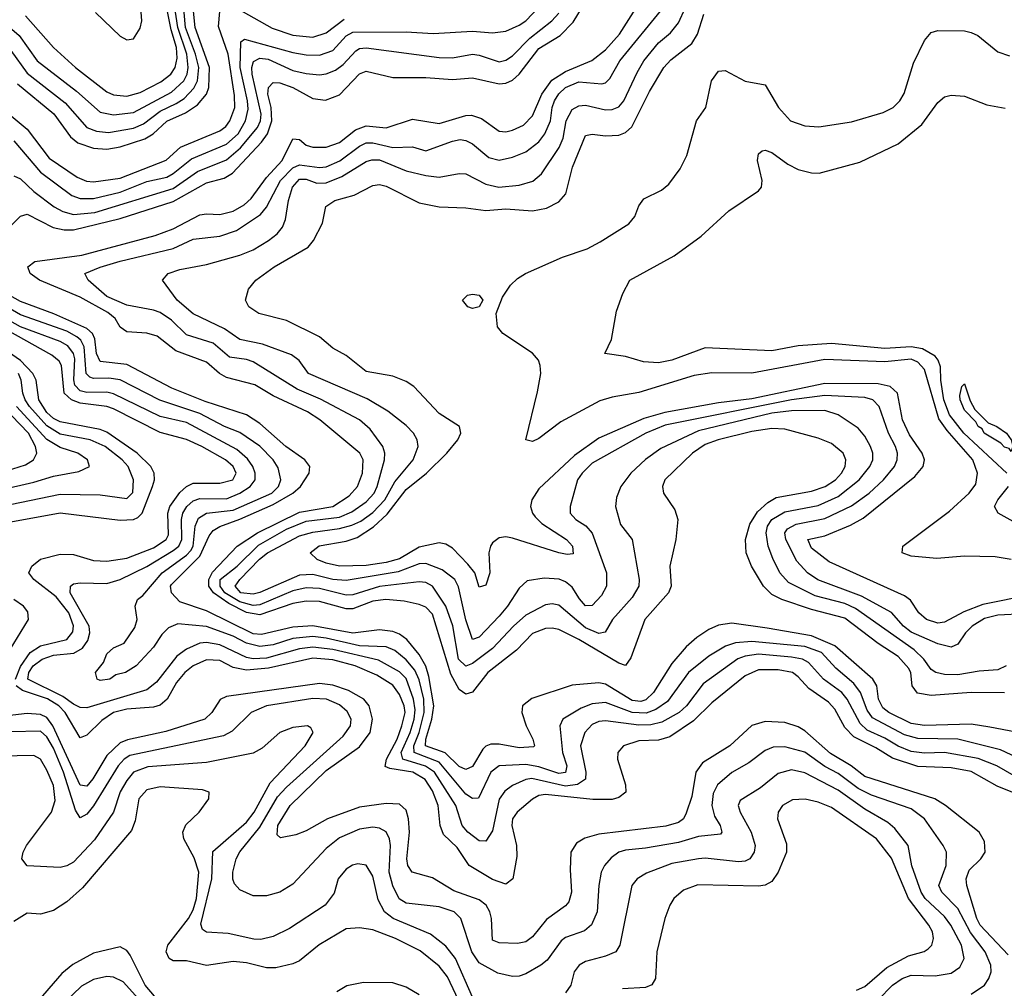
# Model space of a CAD drawing. Header units: inches. Extents: x 990535 to 1117859, y 769386 to 892122.
# Tile 373 of 656: x 1085948 to 1088910, y 792440 to 795354. Entities that reach past the tile are written whole.
import ezdxf

# ---------------------------------------------------------------- set-up
doc = ezdxf.new("R2010")
doc.units = ezdxf.units.IN
doc.header["$MEASUREMENT"] = 0
doc.layers.add('B0789', color=7, linetype='Continuous')

msp = doc.modelspace()

# ---------------------------------------------------------------- linework, layer by layer
at = {"layer": 'B0789', "color": 5}
for points, elevation in [([(1085941.2, 795161.2), (1086051, 795071), (1086101.1, 795001.1), (1086123, 794983), (1086170, 794967.4), (1086210, 794964), (1086250, 794971.3), (1086324.6, 794995.4), (1086349.4, 795010.6), (1086390, 795048.3), (1086446.6, 795073.4), (1086482.3, 795097.7), (1086510, 795130), (1086516.9, 795150), (1086518.4, 795210), (1086475.4, 795330), (1086457.4, 795510)], 2920), ([(1085881.5, 795361.5), (1085946.1, 795306.1), (1086000.6, 795230), (1086118.5, 795138.5), (1086190, 795075.3), (1086230, 795067.6), (1086290, 795074.4), (1086404.1, 795135.9), (1086441.4, 795170), (1086452.1, 795190), (1086454.8, 795210), (1086450.8, 795250), (1086423.9, 795330), (1086403.4, 795463.4)], 2960), ([(1085913.7, 794726.3), (1085950, 794762.4), (1085970, 794768.5), (1086048.4, 794728.4), (1086081.4, 794721.4), (1086110, 794721.4), (1086250, 794756.1), (1086410, 794807), (1086510, 794863.4), (1086562.7, 794877.3), (1086588.1, 794891.9), (1086674.9, 794985.1), (1086693, 795010), (1086706.2, 795050), (1086704.7, 795090), (1086694.4, 795130), (1086696.3, 795150), (1086710, 795164.4), (1086730, 795163.6), (1086769.9, 795149.9), (1086830, 795116.6), (1086867.9, 795112.1), (1086910, 795128), (1086970, 795191), (1086990, 795198.5), (1087070, 795180.3), (1087170, 795179.7), (1087250, 795173.8), (1087310, 795179.1), (1087390, 795160.7), (1087410, 795163), (1087430, 795171.9), (1087450, 795190.4), (1087510, 795266.7), (1087573.4, 795306.6), (1087613.3, 795346.7), (1087663.1, 795430)], 2820), ([(1085965.7, 795365.7), (1086049.2, 795270), (1086115.8, 795210), (1086210, 795136.9), (1086230, 795127.4), (1086270, 795123.3), (1086310, 795135.2), (1086372.8, 795167.2), (1086402.3, 795190), (1086415.7, 795210), (1086421.9, 795238.1), (1086419.3, 795270), (1086403.4, 795323.4), (1086382.1, 795430)], 2980), ([(1085810, 795388.5), (1085870, 795311), (1085921.5, 795261.5), (1085970, 795192.9), (1086084.2, 795104.2), (1086150, 795029.7), (1086178.6, 795018.6), (1086214.7, 795014.7), (1086290, 795027.8), (1086319.8, 795040.2), (1086370, 795079), (1086418.8, 795101.2), (1086442.9, 795117.1), (1086472.1, 795147.9), (1086483.1, 795170), (1086486.4, 795210), (1086476.4, 795250), (1086446.6, 795330), (1086439.8, 795410)], 2940), ([(1085930, 794989.6), (1086010, 794894.9), (1086104.6, 794824.6), (1086130, 794816.4), (1086170, 794815.7), (1086250, 794834.6), (1086330, 794867.3), (1086390, 794880.6), (1086410, 794891.4), (1086464.6, 794935.4), (1086570, 794979.6), (1086605, 795010), (1086627.5, 795050), (1086634.9, 795085.1), (1086633.3, 795110), (1086611.1, 795210), (1086612.8, 795287.2), (1086624.6, 795295.4), (1086770, 795254.9), (1086810, 795247.8), (1086850, 795247.2), (1086890, 795261.1), (1086930, 795305), (1086950, 795316.5), (1087110, 795317.5), (1087191.8, 795311.8), (1087310, 795319), (1087370, 795313.8), (1087410, 795319.6), (1087450, 795337), (1087470.3, 795350), (1087528.7, 795411.3)], 2860), ([(1088910, 793328.8), (1088810, 793330), (1088690, 793321.1), (1088648.3, 793328.3), (1088633.1, 793350), (1088628.9, 793388.9), (1088622.5, 793402.5), (1088590, 793438.2), (1088530, 793477.6), (1088430, 793553.2), (1088330, 793579.7), (1088240.2, 793610), (1088210, 793625.2), (1088185.2, 793650), (1088148.8, 793710), (1088133.5, 793750), (1088131.4, 793790), (1088143.8, 793836.2), (1088166.9, 793873.1), (1088198.2, 793901.8), (1088223.3, 793916.7), (1088330, 793935.2), (1088370.5, 793949.5), (1088401.6, 793970), (1088420.5, 793990), (1088431.1, 794010), (1088433, 794030), (1088424.7, 794050), (1088390, 794079.2), (1088350, 794095.3), (1088250, 794122.4), (1088210, 794124.5), (1088150, 794115.4), (1088049.3, 794090), (1088010, 794075.7), (1087971.7, 794050), (1087888.6, 793970), (1087881.1, 793950), (1087884.2, 793930), (1087919.1, 793879.1), (1087927.3, 793850), (1087921.3, 793790), (1087903.8, 793710), (1087907.2, 793650), (1087899.8, 793630), (1087828.4, 793550), (1087786.1, 793433.9), (1087770, 793411.7), (1087750, 793418.6), (1087630, 793489.4), (1087570, 793519.5), (1087550, 793524), (1087530, 793522.3), (1087490, 793507.3), (1087442.7, 793457.3), (1087356.5, 793390), (1087310, 793331.6), (1087290, 793325.4), (1087270, 793339.2), (1087245, 793385), (1087190, 793566.1), (1087170, 793586.3), (1087150, 793594.3), (1087104.9, 793604.9), (1087049.7, 793609.7), (1087010, 793604.5), (1086950, 793582.2), (1086930, 793582.2), (1086850, 793603.4), (1086810, 793605), (1086770, 793598), (1086670, 793563.7), (1086630, 793571), (1086577.3, 793597.3), (1086531.3, 793630), (1086516.5, 793650), (1086517.2, 793670), (1086528.2, 793691.8), (1086601.7, 793770), (1086663.3, 793810), (1086790, 793872.1), (1086890, 793890), (1086938.6, 793921.4), (1086964.5, 793950), (1086978.6, 793990), (1086981.5, 794030), (1086971.3, 794050), (1086850.9, 794150), (1086814, 794174), (1086710, 794222.4), (1086655.5, 794255.5), (1086570, 794277.8), (1086549.2, 794289.2), (1086510, 794323.6), (1086417.6, 794357.6), (1086361.9, 794401.9), (1086330, 794411), (1086270, 794414.6), (1086250, 794429), (1086234.6, 794454.6), (1086213.5, 794473.5), (1086130, 794518.8), (1086007.6, 794570), (1085979, 794590), (1085972.5, 794610), (1085993.9, 794626.1), (1086134.3, 794645.7), (1086355.8, 794704.2), (1086410, 794724.4), (1086490, 794767.1), (1086510, 794770.3), (1086550, 794767.6), (1086590, 794778.2), (1086622.9, 794797.1), (1086643.7, 794816.3), (1086690, 794879.6), (1086737.2, 794930), (1086770, 794995.1), (1086790, 794993.1), (1086810, 794975.9), (1086830, 794970.1), (1086870, 794970.4), (1086910, 794984.8), (1086958, 795022), (1086990, 795034.9), (1087050, 795028.4), (1087130, 795054.6), (1087210, 795041.7), (1087290, 795065.6), (1087306.8, 795066.8), (1087336.7, 795056.7), (1087390, 795018.3), (1087410, 795016.7), (1087430, 795021.5), (1087463.3, 795036.7), (1087490, 795065.1), (1087518.3, 795130), (1087548.5, 795171.5), (1087590, 795197.5), (1087669.3, 795230.7), (1087710, 795263.3), (1087751.8, 795310), (1087815.1, 795410)], 2780), ([(1086175.8, 795375.8), (1086250, 795304.3), (1086270, 795293.2), (1086290, 795296.5), (1086310, 795328.7), (1086315.3, 795350), (1086310, 795415.8)], 3020), ([(1085910, 795074.9), (1085970, 795024.4), (1086036.8, 794936.8), (1086120.5, 794880.5), (1086148.5, 794868.5), (1086170, 794865.7), (1086250, 794876.9), (1086388.9, 794931.1), (1086431.3, 794970), (1086550, 795019.6), (1086567.5, 795032.5), (1086579.9, 795050), (1086594.9, 795090), (1086594.4, 795125.6), (1086574.8, 795250), (1086546.4, 795333.6), (1086550, 795378)], 2880), ([(1085930, 794883.7), (1085950, 794875.5), (1085990, 794836.7), (1086051.1, 794791.1), (1086077.3, 794777.3), (1086110, 794767.8), (1086173.8, 794773.8), (1086410, 794846.1), (1086482.4, 794897.6), (1086570, 794932.7), (1086612.1, 794967.9), (1086663, 795030), (1086671.8, 795050), (1086674.1, 795070), (1086647.1, 795190), (1086646.5, 795210), (1086651.7, 795228.3), (1086670, 795237.7), (1086694.9, 795234.9), (1086770, 795201.3), (1086810, 795191.5), (1086850, 795188.4), (1086870, 795190.6), (1086898.3, 795201.7), (1086921.2, 795218.8), (1086959.5, 795260.5), (1086970, 795267.2), (1086990, 795269.2), (1087210, 795240.5), (1087250, 795238.7), (1087310, 795249.7), (1087330, 795247.3), (1087390, 795227.2), (1087410, 795232.2), (1087430, 795245.1), (1087482.1, 795297.9), (1087548.3, 795350), (1087570, 795373.3)], 2840), ([(1088914.9, 793410), (1088890, 793398.1), (1088834.5, 793394.5), (1088770, 793383.6), (1088730, 793383.9), (1088703.7, 793390), (1088690, 793399.3), (1088668.1, 793430), (1088638.5, 793458.5), (1088462.4, 793582.4), (1088430, 793597.5), (1088340.5, 793620.5), (1088260.5, 793660.5), (1088234.2, 793690), (1088213.6, 793733.6), (1088199.9, 793770), (1088193.5, 793810), (1088197.8, 793830), (1088210, 793850.1), (1088250, 793873.8), (1088350, 793893), (1088410, 793919.9), (1088473.4, 793970), (1088505.1, 794010), (1088513.8, 794030), (1088514.2, 794050), (1088507.5, 794070), (1088490, 794101.3), (1088470, 794125.4), (1088410, 794165.7), (1088370, 794178), (1088270, 794177.5), (1088210.1, 794170.1), (1087990, 794117.5), (1087876.3, 794063.7), (1087830, 794030.9), (1087786.1, 793990), (1087756.3, 793950), (1087743.2, 793916.8), (1087739.8, 793890), (1087755.7, 793835.7), (1087790.1, 793790), (1087811, 793670), (1087810.1, 793650), (1087790, 793615.9), (1087731.3, 793550), (1087708.9, 793511.1), (1087690, 793507.8), (1087650, 793525), (1087570, 793592.4), (1087550, 793596.9), (1087530, 793593.9), (1087470, 793562.6), (1087433, 793530), (1087370, 793462.6), (1087310, 793417.8), (1087290, 793409.6), (1087267.4, 793430), (1087250.8, 793530.8), (1087229.8, 793589.8), (1087190, 793649.9), (1087170, 793661.2), (1087150, 793662.8), (1087030, 793649), (1086950, 793624.2), (1086930, 793622.8), (1086850, 793642.6), (1086810, 793644.6), (1086770, 793636), (1086670, 793593.5), (1086650, 793592.1), (1086610, 793602.9), (1086565.3, 793630), (1086550.5, 793650), (1086551.3, 793670), (1086602, 793710), (1086666.5, 793773.5), (1086750, 793821.2), (1086810, 793845.5), (1086910, 793857.5), (1086946.7, 793873.3), (1086990, 793903.3), (1087014.3, 793930), (1087023.5, 793950), (1087045.6, 794030), (1087045.8, 794050), (1087039.9, 794070), (1087001.9, 794121.9), (1086970.5, 794150.5), (1086852.3, 794212.3), (1086782.5, 794242.5), (1086650, 794324.7), (1086630, 794331.9), (1086579.1, 794339.1), (1086530, 794381.3), (1086450, 794406.2), (1086404.8, 794450), (1086370, 794472.6), (1086350, 794480.5), (1086270, 794495.2), (1086210, 794520.8), (1086153.5, 794570), (1086143.8, 794590), (1086190.2, 794609.8), (1086250, 794627.6), (1086410, 794665.3), (1086470, 794694), (1086550, 794702.9), (1086600.2, 794719.8), (1086672.6, 794767.4), (1086690.3, 794790), (1086732.7, 794870), (1086770, 794908.6), (1086790, 794917.1), (1086850, 794909.1), (1086870, 794911.4), (1086910.9, 794929.1), (1086970, 794973.7), (1086990, 794982.9), (1087010, 794983.4), (1087070, 794969), (1087130, 794971.3), (1087170, 794959.3), (1087250, 794988.7), (1087273.1, 794993.1), (1087290, 794990.5), (1087310, 794979.9), (1087359.4, 794939.4), (1087390, 794931.3), (1087430, 794940.3), (1087470, 794956.4), (1087510, 794986.2), (1087527.9, 795010), (1087544.9, 795050), (1087550, 795090), (1087557.1, 795110), (1087570, 795131.2), (1087590, 795150), (1087630, 795166.5), (1087699.2, 795160.8), (1087710, 795163.6), (1087723.2, 795176.8), (1087753.7, 795230), (1087884.4, 795390)], 2760), ([(1088970, 793566.9), (1088890, 793563), (1088850, 793552.2), (1088813.1, 793530), (1088793.3, 793510), (1088770, 793475), (1088750, 793466.5), (1088710, 793476.2), (1088630, 793511.8), (1088606.4, 793530), (1088570, 793570.3), (1088480.2, 793620.2), (1088348.5, 793668.5), (1088317.3, 793690), (1088285.5, 793725.5), (1088252.3, 793790), (1088249.9, 793810), (1088257.7, 793822.3), (1088283.6, 793836.4), (1088370, 793853.8), (1088450, 793891.7), (1088503.4, 793930), (1088546.4, 793970), (1088579.4, 794010), (1088587.8, 794030), (1088588.6, 794050), (1088582.4, 794070), (1088561.6, 794110), (1088533, 794190), (1088514.2, 794210), (1088490, 794217.9), (1088370, 794223.6), (1088270, 794210.7), (1087890, 794133.7), (1087831.2, 794110), (1087670, 794019.6), (1087639.7, 793990), (1087626.2, 793970), (1087604, 793890), (1087604.2, 793870), (1087621.3, 793850), (1087651, 793831), (1087669.5, 793809.5), (1087712.8, 793690), (1087713.6, 793650), (1087698.3, 793621.7), (1087670, 793591.7), (1087650, 793590.4), (1087631.4, 793611.4), (1087610, 793647.1), (1087590, 793662.9), (1087570.5, 793670.5), (1087526, 793674), (1087474.3, 793665.7), (1087450, 793643.9), (1087415.3, 793590), (1087390, 793560.1), (1087330, 793496.9), (1087310, 793489.9), (1087290, 793548.5), (1087267.9, 793647.9), (1087257.2, 793670), (1087218.6, 793698.6), (1087170, 793718.5), (1087150, 793717.3), (1087086.8, 793693.2), (1086930, 793666.8), (1086890, 793670.2), (1086830, 793684.7), (1086790, 793683.3), (1086670, 793630.7), (1086650, 793625.8), (1086613.3, 793630), (1086595.7, 793650), (1086609.6, 793670), (1086668.8, 793731.2), (1086693.8, 793750), (1086790, 793801), (1086830, 793812.8), (1086910, 793823.3), (1086946.6, 793833.4), (1086974.2, 793845.8), (1087010, 793871.4), (1087046.6, 793910), (1087076.7, 793963.3), (1087131.8, 794030), (1087146.1, 794070), (1087143.4, 794090), (1087132.1, 794110), (1087110, 794133.4), (1087055.8, 794175.8), (1086993.2, 794213.2), (1086817, 794290), (1086788.3, 794328.3), (1086766, 794346), (1086678.1, 794378.1), (1086610, 794391.9), (1086564, 794424), (1086470, 794468.9), (1086421.1, 794510), (1086377.2, 794570), (1086394.3, 794590), (1086430, 794602.7), (1086510, 794617.5), (1086610, 794646), (1086650, 794662), (1086696.5, 794690), (1086722.4, 794710), (1086738, 794730), (1086747.5, 794752.5), (1086756.6, 794810), (1086768.3, 794850), (1086790, 794873.9), (1086810, 794873.7), (1086841.7, 794861.7), (1086870, 794863.4), (1086917.4, 794882.6), (1086990, 794927.2), (1087007.3, 794932.7), (1087030, 794932), (1087110, 794899.1), (1087170, 794884.9), (1087210, 794880.1), (1087270, 794891.6), (1087290, 794890.6), (1087350, 794859.5), (1087389.5, 794850.5), (1087450, 794856.1), (1087491.7, 794868.3), (1087517.4, 794890), (1087570.4, 794969.6), (1087582.4, 794997.6), (1087592.2, 795050), (1087610, 795083.8), (1087630, 795095.1), (1087650, 795096.4), (1087710, 795083), (1087730, 795083.3), (1087750, 795092.1), (1087765.7, 795110), (1087804.9, 795195.1), (1087825.8, 795230), (1087870, 795284.2), (1087905.9, 795314.1), (1087930, 795343.9), (1087950.3, 795390)], 2740), ([(1086597.5, 795390), (1086707.8, 795327.8), (1086770, 795307.4), (1086830, 795301), (1086870, 795314.1), (1086924.2, 795355.8)], 2880), ([(1088990, 793623.4), (1088845.3, 793594.7), (1088787.7, 793572.3), (1088730, 793541.3), (1088710, 793538.8), (1088675.7, 793550), (1088652.5, 793570), (1088627.7, 793607.7), (1088610, 793620.6), (1088383.4, 793723.4), (1088330, 793764.4), (1088318.5, 793790), (1088370, 793801.8), (1088446.9, 793833.1), (1088485.2, 793854.8), (1088640.5, 793979.5), (1088665.6, 794010), (1088669.5, 794030), (1088662.4, 794050), (1088624.8, 794104.8), (1088603.6, 794150), (1088588, 794230), (1088566.5, 794250), (1088530, 794258.9), (1088370, 794259.3), (1088150, 794213.7), (1088050, 794201.1), (1087888.1, 794171.9), (1087825.7, 794154.3), (1087690, 794094.9), (1087617.2, 794042.8), (1087510, 793942.2), (1087488.6, 793910), (1087484.7, 793890), (1087490.4, 793870), (1087498.8, 793858.8), (1087518.7, 793838.7), (1087592.4, 793790), (1087610.6, 793770), (1087612.8, 793747.2), (1087594.8, 793745.2), (1087570.1, 793749.9), (1087430, 793794.3), (1087410, 793798.3), (1087390, 793794.9), (1087370, 793780.2), (1087363.8, 793770), (1087358.9, 793750), (1087362.5, 793690), (1087350, 793652.6), (1087330, 793646.9), (1087316.7, 793690), (1087296.4, 793716.4), (1087250, 793763.8), (1087230, 793776.7), (1087210, 793780.7), (1087150, 793767.2), (1087090, 793732.2), (1087050, 793721.6), (1086990, 793712.5), (1086910, 793710), (1086870, 793718.7), (1086843.2, 793730), (1086821.6, 793750), (1086848.4, 793771.6), (1086930, 793784.9), (1086963.4, 793796.6), (1087012, 793828), (1087053.3, 793866.7), (1087110, 793940.8), (1087171.8, 793990), (1087233.1, 794050), (1087265.6, 794090), (1087274.5, 794110), (1087271.3, 794130), (1087210, 794169.1), (1087133.6, 794250), (1087110, 794265.3), (1087070, 794281.3), (1086990, 794296), (1086930, 794343.6), (1086890, 794366.1), (1086850, 794399.9), (1086750, 794448.9), (1086666.9, 794470), (1086637.4, 794490), (1086626.8, 794510), (1086636.4, 794543.6), (1086658.3, 794570), (1086712.9, 794610), (1086815.4, 794670), (1086831.2, 794690), (1086858.6, 794741.4), (1086868.5, 794791.5), (1086895.4, 794810), (1086953.7, 794826.3), (1087010, 794855.1), (1087030, 794857.9), (1087050, 794853.1), (1087150, 794803.3), (1087210, 794791.1), (1087290, 794788.1), (1087350, 794779.6), (1087410, 794784.4), (1087490, 794778.8), (1087532.8, 794787.2), (1087570, 794805.7), (1087590.8, 794830), (1087611.1, 794910), (1087650, 795005.5), (1087670, 795009), (1087710, 795004), (1087750, 795006.3), (1087770, 795014.1), (1087788.9, 795031.1), (1087842.6, 795137.4), (1087885.5, 795210), (1087906.7, 795233.3), (1087970, 795282.5), (1087986.8, 795310), (1088006.4, 795370)], 2720), ([(1088930, 793730.6), (1088881.8, 793738.2), (1088790, 793740.2), (1088707.3, 793732.7), (1088630, 793739.7), (1088602.5, 793750), (1088604.7, 793770), (1088744.6, 793875.4), (1088804.4, 793930), (1088823.7, 793956.3), (1088829.6, 793990), (1088815.5, 794030), (1088738.1, 794118.1), (1088713.2, 794153.2), (1088670, 794301.2), (1088650, 794323.9), (1088630, 794332.4), (1088550, 794324.6), (1088370, 794331.4), (1088150.6, 794290.6), (1088030, 794291.1), (1087976.4, 794283.6), (1087810, 794232.9), (1087730, 794218.5), (1087693.1, 794206.9), (1087575.8, 794144.2), (1087510, 794094.3), (1087490, 794085.2), (1087470, 794089.7), (1087506, 794234), (1087515.2, 794290), (1087513.9, 794313.9), (1087508.6, 794330), (1087490.5, 794350.5), (1087401.1, 794410), (1087385.4, 794430), (1087381.6, 794470), (1087400.7, 794519.3), (1087424.4, 794555.6), (1087445, 794575), (1087469.3, 794590.7), (1087580.8, 794639.2), (1087655.2, 794664.8), (1087694.4, 794685.6), (1087779.8, 794740.2), (1087798.3, 794761.7), (1087810, 794794), (1087825.2, 794814.8), (1087879, 794841), (1087901.1, 794858.9), (1087934.5, 794905.5), (1087954.4, 794945.6), (1087984.1, 795050), (1088012.1, 795090), (1088028.9, 795170), (1088050, 795199), (1088070, 795201), (1088130, 795169.2), (1088190, 795157.6), (1088231, 795090), (1088266.5, 795050), (1088310, 795034.3), (1088351.8, 795031.8), (1088450, 795046.7), (1088545.6, 795074.4), (1088575.3, 795090), (1088595.7, 795110), (1088608.3, 795131.7), (1088636.5, 795223.5), (1088670, 795291.2), (1088690, 795315), (1088710, 795321.2), (1088790, 795319.8), (1088810, 795315.4), (1088830, 795306), (1088890, 795257.1), (1088925.3, 795245.3)], 2680), ([(1088917.2, 793990), (1088788.4, 794110), (1088745, 794165), (1088728.1, 794210), (1088718.9, 794270), (1088718.1, 794310), (1088711.2, 794330), (1088701.5, 794341.5), (1088664.2, 794364.2), (1088630, 794370.2), (1088550, 794364.5), (1088390, 794379.6), (1088290, 794373.1), (1088210, 794357.9), (1088010, 794366.7), (1087910, 794329.9), (1087870, 794321.9), (1087824.6, 794324.6), (1087770, 794340.8), (1087707.8, 794350), (1087728.1, 794391.9), (1087743, 794477), (1087762, 794530), (1087783.7, 794570), (1087916.7, 794643.3), (1087997.7, 794702.3), (1088081.6, 794778.4), (1088170, 794839.5), (1088179.7, 794850), (1088181, 794870), (1088166.9, 794930), (1088170, 794950.5), (1088180.9, 794959.1), (1088190, 794961.8), (1088210, 794954.6), (1088258.8, 794918.8), (1088290, 794903), (1088330, 794892.9), (1088352.5, 794892.5), (1088475, 794925), (1088590, 794980.7), (1088661.4, 795038.6), (1088710, 795105), (1088730, 795121.8), (1088750, 795127.1), (1088790, 795124.2), (1088857.7, 795097.7), (1088912, 795088)], 2660), ([(1089088.7, 793068.7), (1088898, 793158), (1088770, 793190), (1088650, 793192), (1088610, 793202.6), (1088513.6, 793253.6), (1088497.3, 793277.3), (1088477.5, 793330), (1088457.5, 793357.5), (1088402.9, 793402.9), (1088360.3, 793450), (1088310, 793468.3), (1088150, 793483.4), (1088101, 793479), (1088070.7, 793469.3), (1088020.5, 793439.5), (1087959.7, 793390), (1087896.8, 793303.2), (1087861.2, 793278.8), (1087832.4, 793267.6), (1087790, 793269.8), (1087710, 793299.9), (1087670, 793295.7), (1087636.9, 793283.1), (1087582.2, 793250), (1087572.3, 793230), (1087580.9, 793150), (1087593.6, 793110), (1087590.2, 793089.8), (1087570, 793086.4), (1087510, 793106.5), (1087470, 793113.6), (1087390, 793109.5), (1087365.6, 793090), (1087328.1, 793011.9), (1087310, 793011.6), (1087290, 793024.3), (1087210, 793120.1), (1087134.3, 793150), (1087133.1, 793170), (1087149.7, 793210), (1087164.9, 793270), (1087163.3, 793310), (1087150, 793368.7), (1087136.9, 793396.9), (1087110, 793428), (1087076.2, 793456.2), (1087050, 793467.3), (1086970, 793470.9), (1086870, 793493.9), (1086830, 793498.8), (1086770, 793492.1), (1086710, 793473.3), (1086670, 793468), (1086630, 793478), (1086590, 793499.5), (1086510, 793529), (1086423.5, 793536.5), (1086395.6, 793524.4), (1086375.3, 793504.7), (1086350, 793466.3), (1086298, 793410), (1086266, 793390), (1086236.9, 793383.1), (1086218.8, 793370), (1086190, 793366.4), (1086180.9, 793370), (1086176, 793390), (1086199.5, 793420.5), (1086210, 793446.8), (1086230, 793464), (1086262, 793478), (1086294.5, 793525.5), (1086300.9, 793550), (1086295.1, 793590), (1086302.4, 793610), (1086317.8, 793622.2), (1086376.3, 793690), (1086450, 793743.1), (1086462.5, 793757.5), (1086469.8, 793770.2), (1086475.7, 793830), (1086485.7, 793854.3), (1086510, 793869.5), (1086590, 793878.7), (1086706.4, 793930), (1086726.2, 793950), (1086733.6, 793970), (1086725.6, 794005.6), (1086709.9, 794030), (1086670, 794070.6), (1086610, 794112.3), (1086563.6, 794130), (1086489.5, 794169.5), (1086369.8, 794209.8), (1086250.4, 794270.4), (1086216, 794276), (1086170, 794275), (1086159, 794279), (1086147.5, 794290), (1086141.8, 794370), (1086131.9, 794390), (1086120.1, 794400.1), (1086090, 794416.7), (1085950, 794466.5), (1085770, 794570.6)], 2840), ([(1088966.8, 793206.8), (1088866.3, 793226.3), (1088810, 793234.4), (1088670, 793230.7), (1088630, 793236.8), (1088562.3, 793270), (1088544, 793284), (1088531.2, 793310), (1088526.7, 793350), (1088514.3, 793370), (1088400.1, 793470), (1088330, 793500.4), (1088196, 793524), (1088090, 793539.1), (1088050, 793532.9), (1088020.9, 793519.1), (1087984.5, 793495.5), (1087952.5, 793467.5), (1087910, 793417.4), (1087854.7, 793330), (1087831.5, 793308.5), (1087816.8, 793303.2), (1087790, 793305.8), (1087710, 793354.9), (1087690, 793359.4), (1087610, 793352.2), (1087488, 793312), (1087460.4, 793290), (1087458.1, 793270), (1087471, 793230), (1087491.5, 793190), (1087496.6, 793170), (1087493.3, 793166.7), (1087450, 793163.3), (1087390, 793174.3), (1087365.6, 793174.4), (1087350, 793168.5), (1087340.7, 793159.3), (1087310, 793107.8), (1087290, 793098.1), (1087270, 793107.9), (1087228.2, 793148.2), (1087168.4, 793170), (1087169.4, 793190), (1087187.6, 793250), (1087193.7, 793290), (1087178.5, 793378.5), (1087169.6, 793409.6), (1087150, 793444.7), (1087112.4, 793490), (1087090, 793505.2), (1087070, 793513.2), (1087030, 793518.2), (1086950, 793508.4), (1086830, 793530.9), (1086770, 793526.4), (1086675.1, 793504.9), (1086650, 793506.3), (1086510, 793575.5), (1086430, 793602.4), (1086404.7, 793630), (1086401.5, 793650), (1086404.7, 793655.3), (1086490, 793740.3), (1086518.3, 793801.7), (1086530, 793817.3), (1086550.4, 793829.6), (1086610, 793851.1), (1086710, 793895.9), (1086769.6, 793930), (1086792.1, 793950), (1086818.4, 793990), (1086820.5, 794010), (1086805.9, 794030), (1086748.5, 794070), (1086670, 794139.4), (1086630, 794165), (1086505.8, 794205.8), (1086405.1, 794245.1), (1086270, 794317), (1086190, 794325.6), (1086178.9, 794350), (1086174.3, 794394.3), (1086167.3, 794410), (1086150, 794425.2), (1086050.7, 794469.3), (1085950, 794506), (1085830, 794573.6)], 2820), ([(1088939.8, 793079.8), (1088887.1, 793110), (1088831.1, 793131.1), (1088730, 793149.7), (1088670, 793147.5), (1088630, 793152.9), (1088590, 793168.2), (1088550, 793193), (1088496.9, 793216.9), (1088476.5, 793236.5), (1088437, 793310), (1088420.9, 793330), (1088365.5, 793370), (1088320.6, 793420.6), (1088302.7, 793430), (1088270, 793436.8), (1088170, 793444.9), (1088130, 793439.8), (1088108.4, 793431.6), (1088004.3, 793355.7), (1087953.9, 793290), (1087931.6, 793270), (1087879.6, 793240.4), (1087846.7, 793233.3), (1087810, 793232), (1087710, 793244.7), (1087690, 793242.5), (1087670, 793233.7), (1087647.5, 793210), (1087635.3, 793170), (1087651.2, 793090), (1087650.4, 793069.6), (1087626.2, 793053.8), (1087590, 793048.6), (1087488.5, 793071.5), (1087470, 793068.5), (1087430.8, 793050), (1087407.1, 793032.9), (1087390.7, 793009.3), (1087370, 792913.7), (1087350, 792883.1), (1087330, 792883.7), (1087296.4, 792910), (1087279.1, 792930), (1087260.2, 792990), (1087195.3, 793090), (1087168.2, 793108.2), (1087100.9, 793130), (1087095.4, 793150), (1087122.9, 793210), (1087135, 793250), (1087137.7, 793277.7), (1087132.8, 793310), (1087110, 793372.6), (1087090, 793392.7), (1087027.6, 793427.6), (1086890, 793459.8), (1086830, 793466.5), (1086790, 793461.4), (1086690, 793433.6), (1086650, 793431.7), (1086630, 793435.2), (1086550, 793473.7), (1086510, 793480.7), (1086490, 793478.8), (1086450, 793460.6), (1086420.6, 793439.4), (1086359, 793361), (1086330, 793338.2), (1086150, 793284.2), (1086130, 793285), (1086110, 793295.4), (1086077.9, 793317.9), (1085972.3, 793370), (1085975.4, 793390), (1085988.7, 793410), (1086015.7, 793430), (1086050, 793442.2), (1086111.2, 793448.8), (1086136.9, 793463.1), (1086153.1, 793486.9), (1086158.5, 793510), (1086156.6, 793530), (1086100.1, 793630), (1086100.6, 793650), (1086110, 793656.6), (1086130, 793660.1), (1086210, 793658.2), (1086250, 793670), (1086330, 793708.8), (1086410, 793756.9), (1086426.1, 793770), (1086435.9, 793790), (1086435, 793850), (1086438.9, 793870), (1086450.6, 793890), (1086470, 793906.6), (1086490, 793913.9), (1086570, 793912.6), (1086610, 793929.4), (1086640.9, 793950), (1086656, 793970), (1086655.9, 793990), (1086649.4, 794010), (1086633.4, 794033.4), (1086600.6, 794060.6), (1086450, 794142.2), (1086370, 794160.4), (1086230, 794228.4), (1086210, 794233.2), (1086150, 794232), (1086130, 794237.4), (1086114, 794254), (1086110.9, 794270.9), (1086113.4, 794333.4), (1086110, 794350), (1086092.9, 794372.9), (1086070, 794385.6), (1085949.9, 794430), (1085750, 794542.3)], 2860), ([(1085935.5, 793370), (1085950, 793408.7), (1085979, 793450), (1086010, 793470.8), (1086089.9, 793490), (1086107.9, 793512.1), (1086109.4, 793530.6), (1086095.6, 793570), (1086058, 793618), (1085990.7, 793670), (1085975.7, 793690), (1085984.4, 793710), (1086010, 793731.3), (1086070, 793746), (1086110, 793745.2), (1086170, 793727.4), (1086210, 793724.8), (1086270, 793734.1), (1086350, 793765.2), (1086388.3, 793790), (1086395.8, 793804.2), (1086393.7, 793870), (1086399.6, 793890), (1086430, 793931.5), (1086450, 793950.1), (1086470, 793959.9), (1086550, 793960.1), (1086589, 793970), (1086598.8, 793990), (1086590.3, 794010), (1086567.1, 794030), (1086495.8, 794070), (1086450, 794091.3), (1086370, 794112.3), (1086230, 794183.7), (1086210, 794190.4), (1086130, 794200.8), (1086103.5, 794210), (1086081.5, 794230), (1086073.9, 794313.9), (1086066.5, 794326.5), (1086044.7, 794344.7), (1085750, 794509.5)], 2880), ([(1085910, 793841.3), (1086070, 793870.4), (1086250, 793848.6), (1086290, 793850.7), (1086303.4, 793856.6), (1086316.2, 793870), (1086346.9, 793950), (1086353, 793970), (1086352.1, 793990), (1086342.8, 794010), (1086301.5, 794050), (1086210, 794113.5), (1086190, 794121.6), (1086070, 794144.7), (1086050, 794154.4), (1086030, 794172), (1086005.8, 794210), (1085997.8, 794270), (1085987.2, 794290), (1085950, 794328.8), (1085913.8, 794353.8)], 2920), ([(1085890, 793890), (1086070, 793927), (1086190, 793924.5), (1086270, 793913.8), (1086288.5, 793931.5), (1086290.7, 793970), (1086274.2, 794010), (1086256.6, 794030), (1086204.8, 794070), (1086159.4, 794090), (1086070, 794107.3), (1086030, 794131.7), (1085976.9, 794190), (1085964.1, 794210), (1085957.1, 794230), (1085952.6, 794270), (1085943.8, 794290)], 2940), ([(1085890, 793939.9), (1085990, 793962.3), (1086050, 793980.9), (1086125.5, 793994.5), (1086158.2, 794010), (1086152, 794030), (1086122.9, 794050), (1086070, 794067.1), (1086030, 794091.4), (1085938, 794190)], 2960), ([(1085850, 793979.1), (1085965.5, 794014.5), (1085989.3, 794030), (1085999.3, 794050), (1085995, 794070), (1085974.1, 794110), (1085923.2, 794163.2)], 2980), ([(1088954.6, 793834.6), (1088890.9, 793870), (1088880.5, 793890), (1088889.9, 793910), (1088922.6, 793950)], 2660), ([(1085896.9, 793423.1), (1085974.5, 793550), (1085972.8, 793572.8), (1085959.2, 793590), (1085930.1, 793610.1)], 2920), ([(1088950, 793023.4), (1088888.2, 793048.2), (1088810, 793092.7), (1088750, 793103.5), (1088650, 793107.5), (1088573, 793133), (1088523.8, 793163.8), (1088456.9, 793196.9), (1088430, 793224.7), (1088399.9, 793279.9), (1088381.4, 793301.4), (1088321.8, 793341.8), (1088290, 793377), (1088272.2, 793390), (1088230, 793398.4), (1088170, 793398.1), (1088130, 793380.3), (1088030, 793299), (1087974.9, 793245.1), (1087903.6, 793196.4), (1087870, 793186.9), (1087810, 793185), (1087764.5, 793170), (1087747.2, 793150), (1087746.3, 793130), (1087770, 793052.4), (1087771.1, 793030), (1087750, 793014.2), (1087730, 793008), (1087672, 793008), (1087530, 793023), (1087510, 793020.3), (1087490, 793009.5), (1087444, 792970), (1087430.6, 792950), (1087428.5, 792930), (1087442.1, 792870), (1087443.6, 792836.4), (1087431, 792770), (1087410, 792753.2), (1087370, 792767.6), (1087299.5, 792810), (1087264.1, 792864.1), (1087222.5, 792902.5), (1087213.1, 792930), (1087207, 792990), (1087190, 793034.5), (1087168, 793068), (1087130.5, 793090.5), (1087061.2, 793101.2), (1087047.4, 793107.4), (1087051.5, 793130), (1087083.7, 793190), (1087097.8, 793230), (1087107.2, 793270), (1087104.6, 793290), (1087090, 793324.4), (1087070, 793352.4), (1087022.3, 793382.3), (1086957.2, 793410), (1086890, 793428), (1086830, 793433), (1086696.8, 793403.2), (1086630, 793396.9), (1086590, 793405.3), (1086550, 793426.1), (1086510, 793428.5), (1086470, 793410.3), (1086444.2, 793390), (1086419.7, 793360.3), (1086391.3, 793310), (1086370, 793292.3), (1086350, 793286.2), (1086270, 793279.6), (1086230, 793270), (1086194.5, 793245.5), (1086150, 793201.3), (1086130, 793194), (1086084.5, 793270), (1086065.4, 793290), (1086031.2, 793311.2), (1085956.4, 793336.4), (1085937.5, 793350)], 2880), ([(1088921.4, 792541.4), (1088837.4, 792630), (1088827.2, 792650), (1088796.7, 792750), (1088794.9, 792770), (1088804, 792796), (1088839.2, 792830), (1088852.3, 792850), (1088850, 792881.6), (1088834.5, 792910), (1088732.8, 792990), (1088700.8, 793010), (1088490, 793077.2), (1088448.9, 793110), (1088386.8, 793146.8), (1088310, 793214.7), (1088290, 793227.1), (1088250, 793239.8), (1088190, 793242.5), (1088150, 793230.4), (1088084, 793170), (1088001.8, 793118.2), (1087982.1, 793090), (1087970, 793017.4), (1087953.1, 792966.9), (1087944.5, 792950), (1087930, 792939.4), (1087892, 792928), (1087690, 792903.6), (1087647.6, 792892.4), (1087622.9, 792877.1), (1087606.3, 792850), (1087603.6, 792796.4), (1087608.1, 792730), (1087599.4, 792700.6), (1087590, 792688.7), (1087532.9, 792647.1), (1087490, 792594.9), (1087470, 792580.4), (1087444.9, 792575.1), (1087390, 792576.9), (1087370, 792585.6), (1087367.6, 792650), (1087362.4, 792670), (1087350.7, 792690.7), (1087330, 792706.6), (1087253.6, 792733.6), (1087190, 792772.5), (1087128.7, 792790), (1087115.1, 792810), (1087112.8, 792830), (1087120.2, 792910), (1087117.7, 792950), (1087110, 792976.1), (1087090, 792993.8), (1087050, 792996.5), (1086970, 792985.7), (1086873.4, 792950), (1086810, 792913.6), (1086778.4, 792901.6), (1086732.7, 792892.7), (1086722, 792902), (1086724.8, 792930), (1086762, 792990), (1086870, 793095.3), (1086970, 793167), (1087002.1, 793210), (1087009.4, 793250), (1086999.2, 793290), (1086983, 793310), (1086936.5, 793336.5), (1086890, 793351.7), (1086850, 793357.5), (1086570, 793318.5), (1086551.4, 793308.6), (1086526.2, 793270), (1086505.2, 793250), (1086387.7, 793212.3), (1086271.8, 793188.2), (1086250, 793179.2), (1086210, 793140.8), (1086168.2, 793070), (1086150, 793048.6), (1086130, 793051.1), (1086047.1, 793230), (1086030, 793254.5), (1086010, 793264.3), (1085970, 793267.4), (1085910, 793260.3)], 2920), ([(1088810, 792422.5), (1088849.9, 792450.1), (1088863.7, 792470), (1088870.3, 792490), (1088869.6, 792510), (1088851.8, 792550), (1088808.3, 792608.3), (1088770, 792680.3), (1088721.4, 792730), (1088712.4, 792750), (1088734.8, 792810), (1088735.4, 792850), (1088726.3, 792870), (1088669.4, 792950), (1088630, 792979.9), (1088510, 793021), (1088470, 793041), (1088410, 793086.7), (1088370, 793107.9), (1088310, 793150.2), (1088250, 793166.5), (1088214.4, 793165.6), (1088190, 793155.6), (1088141.7, 793118.3), (1088090, 793089), (1088047.5, 793052.5), (1088033.9, 793026.1), (1088029.7, 792990), (1088038.3, 792958.3), (1088055.3, 792930), (1088059.7, 792910), (1088055.7, 792904.3), (1087990, 792896.6), (1087930, 792879.4), (1087830, 792861.8), (1087770, 792855.9), (1087750, 792849.5), (1087727.3, 792832.7), (1087706.7, 792810), (1087697.3, 792790), (1087690.1, 792749.9), (1087685.2, 792670), (1087668.3, 792631.7), (1087646.8, 792613.2), (1087590, 792592.8), (1087576.7, 792583.3), (1087535, 792525), (1087515.7, 792510), (1087470, 792484.4), (1087450, 792476.9), (1087430, 792475.9), (1087386, 792486), (1087330, 792516.5), (1087307.9, 792550), (1087274.8, 792650), (1087254.4, 792670), (1087210, 792685), (1087110, 792696.9), (1087089.7, 792709.7), (1087070, 792748.2), (1087059.5, 792790), (1087063.5, 792870), (1087060.1, 792890), (1087050, 792910.6), (1087030, 792921.7), (1087010, 792924.6), (1086970, 792918.8), (1086910, 792893), (1086870, 792860.9), (1086770, 792753.7), (1086730.1, 792729.9), (1086690, 792718.9), (1086650, 792718.7), (1086610, 792736.2), (1086594.2, 792754.2), (1086588.7, 792768.7), (1086589.5, 792789.5), (1086598.8, 792830), (1086610, 792851.3), (1086670, 792925.4), (1086723.7, 793016.3), (1086750, 793045.5), (1086921.2, 793198.8), (1086943.4, 793230), (1086945.1, 793250), (1086933.2, 793273.2), (1086910, 793292.9), (1086870.7, 793310), (1086830, 793312.1), (1086690, 793289.6), (1086643.9, 793270), (1086586.7, 793213.3), (1086560.6, 793199.4), (1086279.2, 793140.8), (1086262.2, 793130), (1086244.1, 793110), (1086170, 792988.9), (1086150, 792964.3), (1086130, 792953.5), (1086116, 792976), (1086080.1, 793090), (1086050, 793162.2), (1086030, 793196.9), (1086010, 793214.1), (1085831, 793210)], 2940), ([(1087310, 792413.7), (1087259.3, 792530), (1087230, 792567.6), (1087183.2, 792603.2), (1087071.7, 792650), (1087045.6, 792670), (1087026.7, 792706.7), (1087010, 792777.2), (1086990, 792811), (1086965.3, 792814.7), (1086948.9, 792811.1), (1086930, 792799.1), (1086906.2, 792770), (1086893.6, 792726.4), (1086867.1, 792690), (1086759.6, 792620.4), (1086710, 792596.2), (1086673.3, 792586.7), (1086652.3, 792587.7), (1086574.5, 792605.5), (1086510, 792608.9), (1086497.3, 792617.3), (1086492.8, 792632.8), (1086525.5, 792770), (1086528.6, 792851.4), (1086630, 792939.6), (1086653.5, 792970), (1086701.8, 793058.2), (1086807, 793170), (1086830.7, 793210), (1086823.8, 793223.8), (1086813.2, 793230), (1086770, 793224.8), (1086730.3, 793210), (1086677.5, 793162.5), (1086650, 793147.9), (1086510, 793119.7), (1086333.3, 793106.7), (1086290.6, 793090), (1086270, 793065.8), (1086250, 793031.1), (1086230.1, 792970), (1086173, 792887), (1086110, 792820.2), (1086090, 792808.5), (1086070, 792803.4), (1085970, 792809.2), (1085954.5, 792830), (1085958.1, 792850), (1085968.5, 792870), (1086043.8, 792970), (1086054.9, 793005.1), (1086049.9, 793050), (1086030, 793096.5), (1086010, 793129.9), (1085990, 793140.4), (1085890, 793138.9)], 2960), ([(1088530, 792405.5), (1088573.4, 792450), (1088602.9, 792470), (1088630, 792479.7), (1088702.1, 792477.9), (1088750, 792486.1), (1088776.2, 792503.8), (1088789, 792530), (1088780.7, 792570), (1088749.3, 792630), (1088730, 792656.7), (1088671.9, 792710), (1088659.2, 792730), (1088631.3, 792808.7), (1088620.7, 792870), (1088580.7, 792920.7), (1088559.2, 792939.2), (1088490, 792979.4), (1088410, 793036.5), (1088310, 793088), (1088270, 793097.3), (1088230, 793086.9), (1088176.5, 793043.5), (1088115, 793005), (1088109.1, 792990), (1088114.9, 792970), (1088148.1, 792910), (1088160.6, 792870), (1088156.9, 792850), (1088144.1, 792830), (1088130, 792823.1), (1088110, 792821), (1088010, 792831.8), (1087989.9, 792829.9), (1087910, 792815.7), (1087833.2, 792786.8), (1087805.6, 792770), (1087788.9, 792750), (1087753, 792570), (1087741.2, 792550), (1087710, 792536.6), (1087650, 792520.6), (1087630.5, 792509.5), (1087615.8, 792490), (1087605.9, 792450), (1087590, 792426.7)], 2960), ([(1087310, 792315.6), (1087235.2, 792475.2), (1087210, 792506.7), (1087152.7, 792552.7), (1087078.8, 792590), (1087010, 792616), (1086970, 792622.6), (1086930, 792618.8), (1086848.8, 792571.2), (1086790, 792523.4), (1086770, 792513.5), (1086718.1, 792501.9), (1086690, 792501.5), (1086630, 792517.1), (1086590, 792521.2), (1086510, 792508.6), (1086450, 792522.8), (1086410, 792523.4), (1086397.8, 792530), (1086388.8, 792550), (1086393.9, 792570), (1086455.7, 792650), (1086470, 792676.3), (1086479.3, 792710), (1086486.9, 792790), (1086472.5, 792832.5), (1086442.1, 792890), (1086438.8, 792910), (1086448, 792932), (1086487.6, 792970), (1086516.4, 793010), (1086518, 793030), (1086497.5, 793037.5), (1086370, 793046.1), (1086330, 793036.9), (1086306.6, 793010), (1086295.7, 792944.3), (1086284.6, 792915.4), (1086137.2, 792742.8), (1086090, 792700.1), (1086050, 792674), (1086010, 792663.2), (1085970, 792666.5), (1085930, 792641.1)], 2980), ([(1088465.1, 792434.9), (1088490, 792446), (1088556.7, 792503.3), (1088621.8, 792538.2), (1088668.6, 792551.4), (1088680.9, 792559.1), (1088691.7, 792570), (1088696.6, 792590), (1088693.3, 792610), (1088683.2, 792630), (1088621.8, 792710), (1088570, 792832.2), (1088525.8, 792890), (1088390, 792984.3), (1088350, 793000.1), (1088310.8, 793009.2), (1088272.4, 793007.6), (1088242.6, 792990), (1088229.4, 792970), (1088227.2, 792950), (1088254.7, 792874.7), (1088254.5, 792850), (1088229.2, 792790), (1088210, 792761.4), (1088190, 792750.4), (1088170, 792747.4), (1087988.2, 792751.8), (1087944.8, 792735.2), (1087915.9, 792710), (1087903.3, 792690), (1087888.9, 792650), (1087864.5, 792550), (1087860.9, 792470), (1087849.5, 792450.5), (1087830, 792443.2), (1087760.9, 792439.1)], 2980), ([(1086370, 792397.1), (1086325.5, 792450), (1086280.4, 792540.4), (1086270, 792554.4), (1086250, 792565.6), (1086170, 792546), (1086107.6, 792512.4), (1086074.8, 792485.2), (1085990, 792388)], 3020), ([(1086370, 792336.2), (1086259.4, 792459.4), (1086230, 792474.2), (1086210, 792476.1), (1086170, 792466.5), (1086133.5, 792446.5), (1086053.5, 792370)], 3040), ([(1087150, 792420.6), (1087110, 792443.4), (1087070, 792456.7), (1086981.7, 792458.3), (1086931.8, 792448.2), (1086901.8, 792430)], 3020)]:
    msp.add_lwpolyline(points, dxfattribs=dict(at, elevation=elevation))
for points, elevation in [([(1087310, 794485.3), (1087296, 794490), (1087279.6, 794510), (1087295.1, 794524.9), (1087310, 794528.4), (1087330, 794525.5), (1087341.3, 794510), (1087330, 794489.8)], 2680), ([(1088930, 794054.7), (1088924.3, 794064.3), (1088910, 794068.4), (1088899.7, 794079.7), (1088849.1, 794110), (1088842.8, 794122.8), (1088830.9, 794130), (1088823.9, 794143.9), (1088790, 794179.8), (1088777.3, 794210), (1088776.4, 794223.6), (1088781.7, 794250), (1088790, 794258.9), (1088807.5, 794207.5), (1088821.5, 794181.5), (1088861.4, 794141.4), (1088887.8, 794130), (1088916.8, 794110), (1088930.1, 794090), (1088935, 794070)], 2640)]:
    msp.add_lwpolyline(points, close=True, dxfattribs=dict(at, elevation=elevation))

doc.saveas('drawing.dxf')
